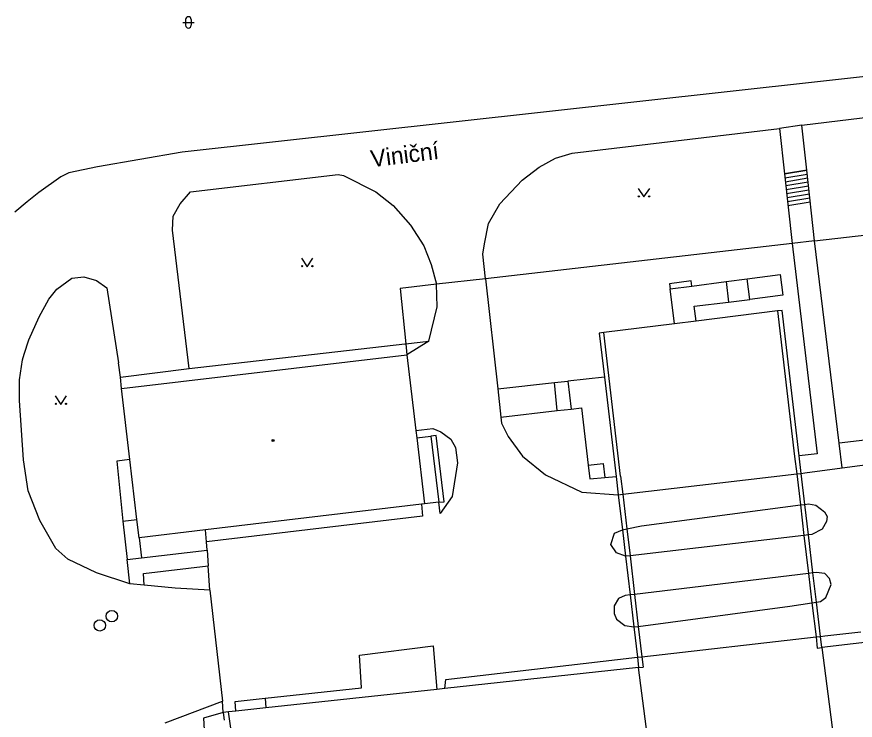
# Model space of a CAD drawing. Extents: x -595546 to -593986, y -1160845 to -1159202.
# Drawn here: x -594672.6 to -594598.8, y -1160749.7 to -1160687.7 of the extents above; entities that cross this region are included whole.
import ezdxf

# ---------------------------------------------------------------- set-up
doc = ezdxf.new("R2010")
doc.units = 0
for name, color, linetype in [('Level 27', 7, 'Continuous'), ('Level 36', 7, 'Continuous'), ('Level 39', 7, 'Continuous'), ('Nazvy ulic', 7, 'Continuous'), ('TM - budovy zdene_ betonove - VP', 7, 'Continuous'), ('TM - chodniky - VP', 7, 'Continuous'), ('TM - komunikace - VP', 7, 'Continuous'), ('TM - letecke snimky - pomocna linie', 7, 'Continuous'), ('TM - plot drateny_ kovovy - VP', 7, 'Continuous'), ('TM - pomocna konstrukcni linie', 7, 'Continuous'), ('TM - rozhrani ploch obecne - NP', 7, 'Continuous'), ('TM - rozhrani ploch obecne - VP', 7, 'Continuous'), ('TM - schody - VP', 7, 'Continuous'), ('TM - vjezd na pozemek', 7, 'Continuous')]:
    doc.layers.add(name, color=color, linetype=linetype)

msp = doc.modelspace()

# ---------------------------------------------------------------- linework, layer by layer
at = {"layer": 'Level 27'}
for centre in [(-594664.21, -1160740.5), (-594665.27, -1160741.31)]:
    msp.add_circle(centre, 0.5, dxfattribs=at)
at = {"layer": 'Level 36'}
for p, q in [((-594657.976, -1160688.226), (-594656.976, -1160688.226)), ((-594657.726, -1160687.976), (-594657.726, -1160688.476)), ((-594657.226, -1160687.976), (-594657.226, -1160688.476))]:
    msp.add_line(p, q, dxfattribs=at)
for points in [[(-594617.9, -1160702.84), (-594617.4, -1160703.59), (-594616.9, -1160702.84)], [(-594647.52, -1160708.98), (-594647.02, -1160709.73), (-594646.52, -1160708.98)], [(-594669.19, -1160721.1), (-594668.69, -1160721.85), (-594668.19, -1160721.1)]]:
    msp.add_lwpolyline(points, dxfattribs=at)
for centre in [(-594617.85, -1160703.54), (-594616.951, -1160703.54), (-594647.47, -1160709.68), (-594646.571, -1160709.68), (-594669.14, -1160721.8), (-594668.241, -1160721.8)]:
    msp.add_circle(centre, 0.05, dxfattribs=at)
for centre, start, end in [((-594657.476, -1160687.976), 0, 180), ((-594657.476, -1160688.476), 180, 0)]:
    msp.add_arc(centre, 0.25, start, end, dxfattribs=at)
at = {"layer": 'Level 39'}
for radius in [0.09, 0.0398]:
    msp.add_circle((-594650.03, -1160725.04), radius, dxfattribs=at)
at = {"layer": 'TM - budovy zdene_ betonove - VP'}
for points in [[(-594605.66, -1160713.63), (-594612.82, -1160714.52)], [(-594605.66, -1160713.63), (-594604.15, -1160726.43)], [(-594614.73, -1160714.76), (-594620.94, -1160715.53)], [(-594612.82, -1160714.52), (-594614.73, -1160714.76)], [(-594619.46, -1160728.16), (-594620.94, -1160715.53)], [(-594663.35, -1160720.45), (-594638.25, -1160717.5)], [(-594638.25, -1160717.5), (-594637.47, -1160724.16)], [(-594662.62, -1160726.7), (-594663.35, -1160720.45)], [(-594637.47, -1160724.16), (-594637.39, -1160724.8)], [(-594637.39, -1160724.8), (-594636.71, -1160730.62)], [(-594662, -1160731.99), (-594662.62, -1160726.7)], [(-594604.15, -1160726.43), (-594603.97, -1160727.97)], [(-594619.46, -1160728.16), (-594619.27, -1160729.77)], [(-594603.97, -1160727.97), (-594603.64, -1160730.71)], [(-594619.27, -1160729.77), (-594618.91, -1160732.81)], [(-594636.98, -1160730.65), (-594655.96, -1160732.9)], [(-594636.71, -1160730.62), (-594636.98, -1160730.65)], [(-594603.64, -1160730.71), (-594603.33, -1160733.39)], [(-594661.81, -1160733.59), (-594662, -1160731.99)], [(-594618.91, -1160732.81), (-594618.63, -1160735.18)], [(-594655.96, -1160732.9), (-594661.81, -1160733.59)], [(-594603.33, -1160733.39), (-594602.93, -1160736.73)], [(-594618.63, -1160735.18), (-594618.23, -1160738.58)], [(-594602.93, -1160736.73), (-594602.63, -1160739.33)], [(-594618.23, -1160738.58), (-594617.9, -1160741.4)], [(-594602.63, -1160739.33), (-594602.27, -1160742.33)], [(-594617.9, -1160741.4), (-594617.59, -1160744.08)], [(-594586.23, -1160741.44), (-594601.76, -1160743.26)], [(-594602.27, -1160742.33), (-594602.16, -1160743.3)], [(-594602.16, -1160743.3), (-594601.76, -1160743.26)], [(-594601.76, -1160743.26), (-594601.12, -1160748.24)], [(-594617.59, -1160744.08), (-594617.48, -1160744.98)], [(-594617.87, -1160745.02), (-594634.93, -1160746.86)], [(-594617.87, -1160745.02), (-594617.48, -1160744.98)], [(-594616.84, -1160753.14), (-594617.87, -1160745.02)], [(-594635.63, -1160746.94), (-594650.65, -1160748.56)], [(-594634.93, -1160746.86), (-594635.63, -1160746.94)], [(-594601.12, -1160748.24), (-594600.49, -1160753.06)], [(-594653.3, -1160748.85), (-594653.94, -1160748.92)], [(-594653.28, -1160753.62), (-594653.94, -1160748.92)], [(-594650.65, -1160748.56), (-594653.3, -1160748.85)]]:
    msp.add_lwpolyline(points, dxfattribs=at)
at = {"layer": 'TM - chodniky - VP'}
for points in [[(-594654.41, -1160748.98), (-594656.14, -1160749.48)], [(-594656.14, -1160749.48), (-594656.07, -1160751.04)]]:
    msp.add_lwpolyline(points, dxfattribs=at)
at = {"layer": 'TM - komunikace - VP'}
for points in [[(-594578.05, -1160690.78), (-594658.01, -1160699.65)], [(-594603.52, -1160697.26), (-594578.92, -1160694.29)], [(-594603.52, -1160697.26), (-594605.49, -1160697.56)], [(-594623.73, -1160699.74), (-594605.49, -1160697.56)], [(-594658.01, -1160699.65), (-594665.47, -1160700.95)], [(-594626.61, -1160700.97), (-594625.17, -1160700.18)], [(-594625.17, -1160700.18), (-594623.73, -1160699.74)], [(-594665.47, -1160700.95), (-594667.99, -1160701.47)], [(-594628.11, -1160702.11), (-594626.61, -1160700.97)], [(-594668.7, -1160701.82), (-594670.63, -1160703.19)], [(-594667.99, -1160701.47), (-594668.7, -1160701.82)], [(-594657.3, -1160703.15), (-594644.31, -1160701.62)], [(-594644.31, -1160701.62), (-594643.82, -1160701.71)], [(-594643.82, -1160701.71), (-594641, -1160703.15)], [(-594630.07, -1160704.21), (-594628.11, -1160702.11)], [(-594670.63, -1160703.19), (-594671.65, -1160704.02)], [(-594658.21, -1160704.19), (-594657.3, -1160703.15)], [(-594641, -1160703.15), (-594639.45, -1160704.34)], [(-594671.65, -1160704.02), (-594672.73, -1160704.94)], [(-594658.8, -1160705.28), (-594658.21, -1160704.19)], [(-594639.45, -1160704.34), (-594637.95, -1160706.07)], [(-594631.07, -1160705.92), (-594630.07, -1160704.21)], [(-594658.86, -1160706.52), (-594658.8, -1160705.28)], [(-594637.95, -1160706.07), (-594636.77, -1160707.9)], [(-594631.42, -1160707.71), (-594631.07, -1160705.92)], [(-594657.4, -1160718.7), (-594658.86, -1160706.52)], [(-594631.59, -1160708.64), (-594631.42, -1160707.71)], [(-594636.77, -1160707.9), (-594636.13, -1160709.53)], [(-594631.34, -1160710.81), (-594631.59, -1160708.64)], [(-594636.13, -1160709.53), (-594635.66, -1160711.28)], [(-594667.72, -1160710.73), (-594666.68, -1160710.62)], [(-594666.68, -1160710.62), (-594665.57, -1160710.96)], [(-594669.04, -1160711.72), (-594667.72, -1160710.73)], [(-594665.57, -1160710.96), (-594664.65, -1160711.58)], [(-594669.74, -1160712.6), (-594669.04, -1160711.72)], [(-594664.65, -1160711.58), (-594663.63, -1160718.19)], [(-594670.6, -1160714.14), (-594669.74, -1160712.6)], [(-594671.52, -1160716.18), (-594670.6, -1160714.14)], [(-594671.93, -1160717.43), (-594671.52, -1160716.18)], [(-594672.32, -1160719.7), (-594672.07, -1160717.94)], [(-594672.07, -1160717.94), (-594671.93, -1160717.43)], [(-594663.45, -1160719.47), (-594663.63, -1160718.19)], [(-594663.45, -1160719.47), (-594657.4, -1160718.7)], [(-594672.34, -1160721.52), (-594672.32, -1160719.7)], [(-594671.98, -1160726.72), (-594672.34, -1160721.52)], [(-594671.58, -1160729.46), (-594671.98, -1160726.72)], [(-594670.54, -1160732.07), (-594671.58, -1160729.46)], [(-594669.12, -1160734.55), (-594670.54, -1160732.07)], [(-594668.09, -1160735.48), (-594669.12, -1160734.55)], [(-594665.57, -1160736.67), (-594668.09, -1160735.48)], [(-594662.63, -1160737.64), (-594665.57, -1160736.67)], [(-594661.36, -1160737.76), (-594662.63, -1160737.64)], [(-594658.64, -1160738.03), (-594661.36, -1160737.76)], [(-594655.58, -1160738.2), (-594658.64, -1160738.03)], [(-594659.53, -1160749.88), (-594654.47, -1160747.97)]]:
    msp.add_lwpolyline(points, dxfattribs=at)
at = {"layer": 'TM - letecke snimky - pomocna linie'}
msp.add_lwpolyline([(-594583.96, -1160723.37), (-594600.23, -1160725.26)], dxfattribs=at)
at = {"layer": 'TM - plot drateny_ kovovy - VP'}
for points in [[(-594602.39, -1160707.46), (-594555.84, -1160702.11)], [(-594604.37, -1160707.7), (-594631.34, -1160710.81)], [(-594635.66, -1160711.28), (-594638.85, -1160711.64)], [(-594638.85, -1160711.64), (-594638.35, -1160716.51)], [(-594638.35, -1160716.51), (-594638.25, -1160717.5)], [(-594655.88, -1160733.94), (-594655.96, -1160732.9)], [(-594655.83, -1160734.68), (-594655.88, -1160733.94)], [(-594655.58, -1160738.2), (-594655.73, -1160736.08)], [(-594654.41, -1160748.98), (-594654.47, -1160747.97)], [(-594653.94, -1160748.92), (-594654.41, -1160748.98)]]:
    msp.add_lwpolyline(points, dxfattribs=at)
at = {"layer": 'TM - pomocna konstrukcni linie'}
msp.add_lwpolyline([(-594603.08, -1160701.23), (-594605.05, -1160701.55)], dxfattribs=at)
at = {"layer": 'TM - rozhrani ploch obecne - NP'}
for points in [[(-594619.27, -1160729.77), (-594603.97, -1160727.97)], [(-594603.97, -1160727.97), (-594603.57, -1160727.93)], [(-594603.57, -1160727.93), (-594603.26, -1160727.89)], [(-594619.66, -1160729.82), (-594619.27, -1160729.77)], [(-594618.91, -1160732.81), (-594617.61, -1160732.55), (-594603.64, -1160730.71)], [(-594603.64, -1160730.71), (-594603.25, -1160730.66)], [(-594603.25, -1160730.66), (-594602.94, -1160730.62)], [(-594619.3, -1160732.89), (-594618.91, -1160732.81)], [(-594603.33, -1160733.39), (-594618.63, -1160735.18)], [(-594602.93, -1160733.34), (-594603.33, -1160733.39)], [(-594602.64, -1160733.31), (-594602.93, -1160733.34)], [(-594618.63, -1160735.18), (-594619.03, -1160735.22)], [(-594602.93, -1160736.73), (-594618.23, -1160738.58)], [(-594602.54, -1160736.68), (-594602.93, -1160736.73)], [(-594602.27, -1160736.65), (-594602.54, -1160736.68)], [(-594618.23, -1160738.58), (-594618.62, -1160738.63)], [(-594604.56, -1160739.62), (-594602.63, -1160739.33)], [(-594602.63, -1160739.33), (-594602.23, -1160739.27)], [(-594602.23, -1160739.27), (-594601.87, -1160739.21)], [(-594617.9, -1160741.4), (-594604.56, -1160739.62)], [(-594618.29, -1160741.45), (-594617.9, -1160741.4)], [(-594617.59, -1160744.08), (-594602.27, -1160742.33)], [(-594602.27, -1160742.33), (-594601.88, -1160742.28)], [(-594601.88, -1160742.28), (-594601.5, -1160742.24)], [(-594617.98, -1160744.12), (-594617.59, -1160744.08)]]:
    msp.add_lwpolyline(points, dxfattribs=at)
at = {"layer": 'TM - rozhrani ploch obecne - VP'}
for points in [[(-594603.08, -1160701.23), (-594603.52, -1160697.26)], [(-594605.49, -1160697.56), (-594605.049, -1160701.55)], [(-594605.049, -1160701.55), (-594604.37, -1160707.7)], [(-594602.39, -1160707.46), (-594603.08, -1160701.23)], [(-594604.37, -1160707.7), (-594602.16, -1160726.21), (-594603.75, -1160726.39)], [(-594600.23, -1160725.26), (-594602.39, -1160707.46)], [(-594608.33, -1160710.8), (-594605.41, -1160710.43), (-594605.19, -1160712.25), (-594608.1, -1160712.61)], [(-594636.34, -1160716.28), (-594635.59, -1160713.25), (-594635.66, -1160711.28)], [(-594631.34, -1160710.81), (-594630.27, -1160720.49)], [(-594613.2, -1160711.44), (-594613.26, -1160710.98), (-594615.16, -1160711.23), (-594615.11, -1160711.68)], [(-594613.2, -1160711.44), (-594610.16, -1160711.04)], [(-594610.16, -1160711.04), (-594608.33, -1160710.8)], [(-594610.16, -1160711.04), (-594609.97, -1160712.85)], [(-594608.1, -1160712.61), (-594608.33, -1160710.8)], [(-594615.11, -1160711.68), (-594613.2, -1160711.44)], [(-594614.73, -1160714.76), (-594615.11, -1160711.68)], [(-594612.82, -1160714.52), (-594612.98, -1160713.22), (-594609.97, -1160712.85)], [(-594609.97, -1160712.85), (-594608.1, -1160712.61)], [(-594605.26, -1160713.58), (-594605.66, -1160713.63)], [(-594603.75, -1160726.39), (-594605.26, -1160713.58)], [(-594620.94, -1160715.53), (-594621.34, -1160715.58)], [(-594621.34, -1160715.58), (-594620.88, -1160719.45)], [(-594657.4, -1160718.7), (-594638.43, -1160716.52), (-594638.35, -1160716.51)], [(-594638.35, -1160716.51), (-594637.63, -1160716.42), (-594636.34, -1160716.28)], [(-594636.34, -1160716.28), (-594638.25, -1160717.5)], [(-594663.35, -1160720.45), (-594663.45, -1160719.47)], [(-594620.88, -1160719.45), (-594624.1, -1160719.81)], [(-594620.88, -1160719.45), (-594619.85, -1160728.2)], [(-594630.27, -1160720.49), (-594625.26, -1160719.94)], [(-594625.26, -1160719.94), (-594624.1, -1160719.81)], [(-594625.04, -1160722.4), (-594625.26, -1160719.94)], [(-594624.1, -1160719.81), (-594623.81, -1160722.26)], [(-594630.27, -1160720.49), (-594630, -1160722.98)], [(-594630, -1160722.98), (-594625.04, -1160722.4)], [(-594625.04, -1160722.4), (-594623.81, -1160722.26)], [(-594623.81, -1160722.26), (-594622.89, -1160722.15)], [(-594622.89, -1160722.15), (-594622.3, -1160727.2)], [(-594630, -1160722.98), (-594629.94, -1160723.5), (-594629.35, -1160724.67), (-594628.1, -1160726.4), (-594626.05, -1160728.05), (-594622.86, -1160729.57), (-594619.66, -1160729.82)], [(-594599.96, -1160727.45), (-594587.11, -1160725.75), (-594586.1, -1160725.23), (-594583.96, -1160723.37)], [(-594637.47, -1160724.16), (-594635.98, -1160723.99), (-594635.26, -1160724.26), (-594634.4, -1160724.92), (-594633.99, -1160725.64), (-594633.8, -1160727), (-594634.26, -1160729.95), (-594635.33, -1160731.47), (-594635.45, -1160730.47)], [(-594637.39, -1160724.8), (-594636.16, -1160724.66)], [(-594635.45, -1160730.47), (-594634.99, -1160730.42), (-594635.69, -1160724.6), (-594636.16, -1160724.66)], [(-594636.16, -1160724.66), (-594635.45, -1160730.47)], [(-594599.96, -1160727.45), (-594600.23, -1160725.26)], [(-594662.62, -1160726.7), (-594663.78, -1160726.84), (-594663.23, -1160732.12)], [(-594603.57, -1160727.93), (-594603.75, -1160726.39)], [(-594622.3, -1160727.2), (-594620.98, -1160727.06), (-594620.83, -1160728.3)], [(-594622.3, -1160727.2), (-594622.16, -1160728.42), (-594620.83, -1160728.3)], [(-594603.26, -1160727.89), (-594599.96, -1160727.45)], [(-594620.83, -1160728.3), (-594619.85, -1160728.2)], [(-594619.85, -1160728.2), (-594619.66, -1160729.82)], [(-594603.25, -1160730.66), (-594603.57, -1160727.93)], [(-594619.66, -1160729.82), (-594619.3, -1160732.89)], [(-594635.45, -1160730.47), (-594636.71, -1160730.62)], [(-594636.98, -1160730.65), (-594636.87, -1160731.69), (-594655.88, -1160733.94)], [(-594602.93, -1160733.34), (-594603.25, -1160730.66)], [(-594602.94, -1160730.62), (-594602.28, -1160730.73), (-594601.52, -1160731.3), (-594601.29, -1160731.71), (-594601.36, -1160732.17), (-594601.72, -1160732.83), (-594602.64, -1160733.31)], [(-594663.23, -1160732.12), (-594662, -1160731.99)], [(-594663.23, -1160732.12), (-594662.87, -1160735.52)], [(-594619.03, -1160735.22), (-594619.81, -1160734.93), (-594620.32, -1160734.2), (-594619.98, -1160733.18), (-594619.3, -1160732.89)], [(-594619.3, -1160732.89), (-594619.03, -1160735.22)], [(-594602.54, -1160736.68), (-594602.93, -1160733.34)], [(-594661.81, -1160733.59), (-594661.6, -1160735.37)], [(-594661.6, -1160735.37), (-594655.83, -1160734.68)], [(-594662.87, -1160735.52), (-594661.6, -1160735.37)], [(-594662.63, -1160737.64), (-594662.87, -1160735.52)], [(-594619.03, -1160735.22), (-594618.62, -1160738.63)], [(-594661.36, -1160737.76), (-594661.43, -1160736.75), (-594655.73, -1160736.08)], [(-594602.23, -1160739.27), (-594602.54, -1160736.68)], [(-594601.87, -1160739.21), (-594601.4, -1160738.85), (-594600.95, -1160737.72), (-594601.07, -1160737.18), (-594601.48, -1160736.75), (-594602.27, -1160736.65)], [(-594618.62, -1160738.63), (-594619.05, -1160738.68), (-594619.65, -1160738.93), (-594620.02, -1160739.59), (-594620.02, -1160740.25), (-594619.81, -1160740.76), (-594619.09, -1160741.33), (-594618.29, -1160741.45)], [(-594618.62, -1160738.63), (-594618.29, -1160741.45)], [(-594601.88, -1160742.28), (-594602.23, -1160739.27)], [(-594618.29, -1160741.45), (-594617.98, -1160744.12)], [(-594601.76, -1160743.26), (-594601.88, -1160742.28)], [(-594601.5, -1160742.24), (-594598.33, -1160741.88)], [(-594650.71, -1160747.73), (-594642.24, -1160746.8), (-594642.42, -1160743.94), (-594635.93, -1160743.12), (-594635.63, -1160746.94)], [(-594634.93, -1160746.86), (-594634.84, -1160746.07), (-594617.98, -1160744.12)], [(-594617.98, -1160744.12), (-594617.87, -1160745.02)], [(-594653.3, -1160748.85), (-594653.36, -1160748.02), (-594650.71, -1160747.73)], [(-594650.71, -1160747.73), (-594650.65, -1160748.56)], [(-594654.41, -1160748.98), (-594654.32, -1160749.66)]]:
    msp.add_lwpolyline(points, dxfattribs=at)
at = {"layer": 'TM - schody - VP'}
for points in [[(-594605.05, -1160701.55), (-594603.08, -1160701.23)], [(-594605.01, -1160701.9), (-594603.04, -1160701.57)], [(-594604.97, -1160702.25), (-594603, -1160701.92)], [(-594604.93, -1160702.59), (-594602.96, -1160702.27)], [(-594604.9, -1160702.94), (-594602.93, -1160702.62)], [(-594604.86, -1160703.29), (-594602.89, -1160702.97)], [(-594604.82, -1160703.64), (-594602.85, -1160703.32)], [(-594604.78, -1160703.99), (-594602.81, -1160703.66)], [(-594604.74, -1160704.34), (-594602.77, -1160704.01)]]:
    msp.add_lwpolyline(points, dxfattribs=at)
at = {"layer": 'TM - vjezd na pozemek'}
for points in [[(-594602.39, -1160707.46), (-594604.37, -1160707.7)], [(-594631.34, -1160710.81), (-594635.66, -1160711.28)], [(-594655.83, -1160734.68), (-594655.73, -1160736.08)], [(-594655.58, -1160738.2), (-594654.47, -1160747.97)]]:
    msp.add_lwpolyline(points, dxfattribs=at)

# ---------------------------------------------------------------- texts
at = {"layer": 'Nazvy ulic'}
msp.add_text('Viniční', height=1.5, rotation=7.20031, dxfattribs=at).set_placement((-594641.344, -1160700.987))

doc.saveas('drawing.dxf')
